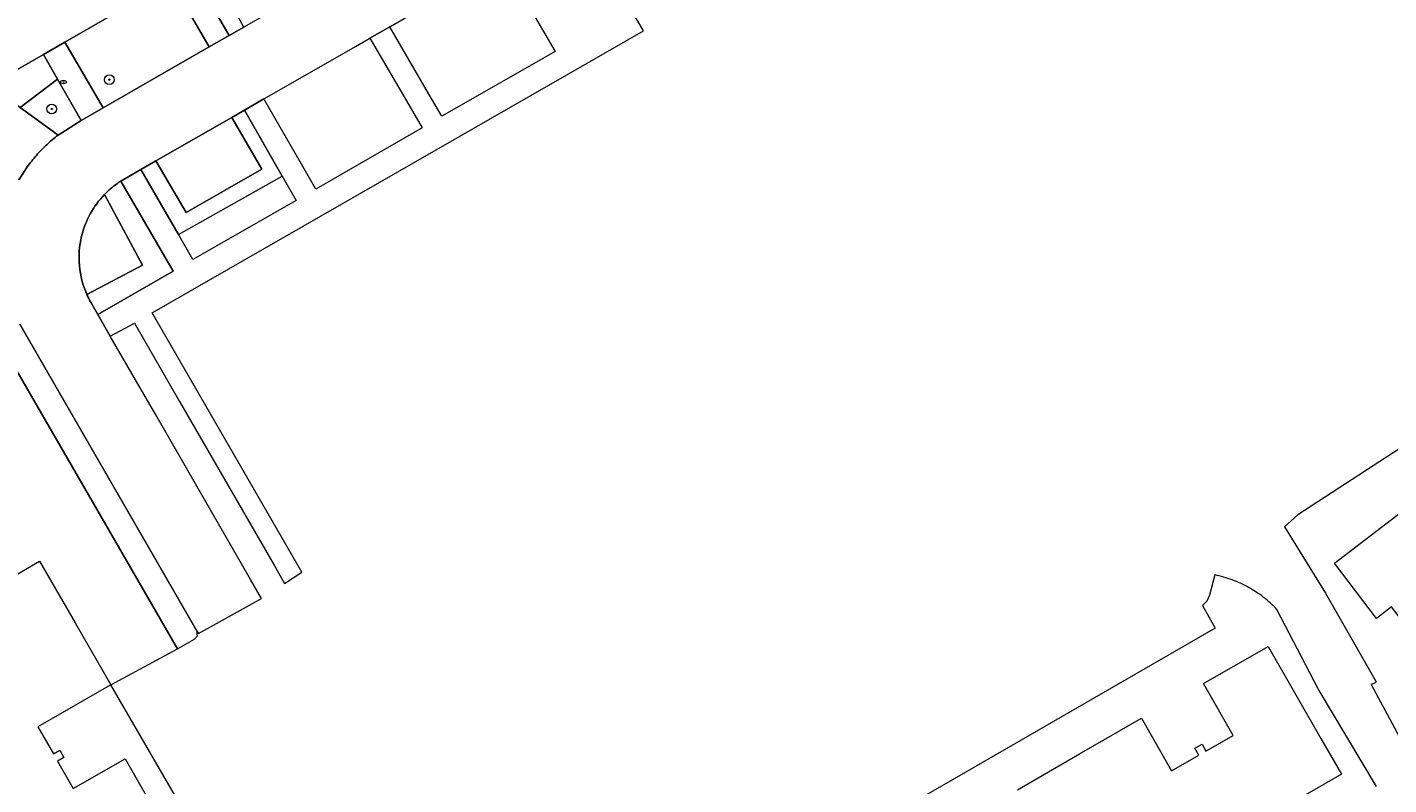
# Model space of a CAD drawing. Header units: metres. Extents: x 187916 to 189411, y 333285 to 334910.
# Tile 327 of 348: x 189123 to 189235, y 333895 to 333957. Entities that reach past the tile are written whole.
import ezdxf
from ezdxf.enums import TextEntityAlignment as Align

# ---------------------------------------------------------------- set-up
doc = ezdxf.new("R2010")
doc.units = ezdxf.units.M
for name, color, linetype, lineweight in [('B-WE-GR-BEPLANTING_CULTUUR_BODEMBEDEKKER-GV', 253, 'Continuous', 15), ('B-WE-GR-BEPLANTING_CULTUUR_HEESTERS-GV', 253, 'Continuous', 15), ('B-WE-GR-BEPLANTING_CULTUUR_ROOS-GV', 253, 'Continuous', 15), ('B-WE-GR-BOOM-S', 253, 'Continuous', 15), ('B-WE-IE-MEUBILAIR-S', 253, 'Continuous', 15), ('B-WE-OG-BEBOUWING-GV', 253, 'Continuous', 15), ('B-WE-OG-TERREIN_ERF-GV', 253, 'Continuous', 15), ('B-WE-VH-GESLOTENVERHARDING_ASFALT-GV', 253, 'Continuous', 15), ('B-WE-VH-OPENVERHARDING_BETONSTRAATSTEEN-GV', 253, 'Continuous', 15)]:
    doc.layers.add(name, color=color, linetype=linetype, lineweight=lineweight)
doc.styles.add('NLCS-ISO', font='NLCS-ISO.ttf')

# ---------------------------------------------------------------- blocks, each defined once
blk = doc.blocks.new('SIE-MEUBILAIR_PUT_BRANDKRAAN-SO')
blk.add_ellipse((0, 0), major_axis=(1.25, 0), ratio=0.54)
at = {"style": 'NLCS-ISO'}
blk.add_text('bk', height=0.75, dxfattribs=at).set_placement((0.03, 0), align=Align.MIDDLE_CENTER)
blk = doc.blocks.new('SGR-BOOM_GBKN-SO')
at = {"linetype": 'ByBlock', "lineweight": 18}
h = blk.add_hatch(color=0, dxfattribs=at)
h.dxf.hatch_style = 1
edge = h.paths.add_edge_path()
edge.add_arc((0, 0), 0.25, 0, 360)
at = {"color": 0, "linetype": 'ByBlock', "lineweight": 18}
for radius in [2, 0.25]:
    blk.add_circle((0, 0), radius, dxfattribs=at)
at = {"color": 0, "linetype": 'ByBlock', "lineweight": 18, "style": 'NLCS-ISO'}
blk.add_attdef('SOORT', (2.5, 0), '', height=1.5, dxfattribs=at)
blk = doc.blocks.new('DTM')
at = {"layer": 'B-WE-GR-BEPLANTING_CULTUUR_BODEMBEDEKKER-GV', "ltscale": 0.2, "flags": 128}
for points in [[(189127.814, 333934.97), (189127.859, 333934.883), (189127.905, 333934.797), (189127.952, 333934.711), (189128, 333934.626), (189128.558, 333933.657), (189134.78, 333937.243), (189130.451, 333944.672)], [(189129.104, 333943.568), (189132.253, 333937.743), (189127.646, 333935.323), (189127.686, 333935.234), (189127.728, 333935.145)]]:
    blk.add_lwpolyline(points, dxfattribs=at)
for points in [[(189130.451, 333944.672, 0.0165373), (189130.091, 333944.426)], [(189129.416, 333943.873, 0.0146032), (189129.104, 333943.568)], [(189129.745, 333944.159, 0.0149026), (189129.416, 333943.873)], [(189130.091, 333944.426, 0.0146488), (189129.745, 333944.159)], [(189127.728, 333935.145, 0.0114673), (189127.814, 333934.97)]]:
    blk.add_lwpolyline(points, format="xyb", dxfattribs=at)
at = {"layer": 'B-WE-GR-BEPLANTING_CULTUUR_HEESTERS-GV', "ltscale": 0.2, "flags": 128}
for points in [[(189136.256, 333962.141), (189139.405, 333956.704), (189140.624, 333957.405), (189138.183, 333961.836), (189144.428, 333965.402), (189146.916, 333961.019), (189148.119, 333961.713), (189145.064, 333967.193), (189140.66, 333964.667)], [(189134.624, 333961.204), (189130.233, 333958.685), (189125.842, 333956.166), (189129.005, 333950.731), (189137.761, 333955.763)], [(189124.063, 333955.146), (189119.637, 333952.607), (189122.147, 333950.767), (189125.218, 333953.116)], [(189132.104, 333945.637), (189135.211, 333940.282), (189143.794, 333945.091), (189140.66, 333950.544), (189139.625, 333949.948), (189142.104, 333945.674), (189135.862, 333942.096), (189133.351, 333946.348)]]:
    blk.add_lwpolyline(points, close=True, dxfattribs=at)
at = {"layer": 'B-WE-GR-BEPLANTING_CULTUUR_ROOS-GV', "ltscale": 0.2, "flags": 128}
blk.add_lwpolyline([(189125.218, 333953.116), (189122.147, 333950.767), (189125.27, 333948.478), (189127.174, 333949.679)], close=True, dxfattribs=at)
blk.add_lwpolyline([(189127.646, 333935.323), (189132.253, 333937.743), (189129.104, 333943.568)], dxfattribs=at)
for points in [[(189129.104, 333943.568, 0.0666809), (189127.932, 333941.98)], [(189127.932, 333941.98, 0.0659171), (189127.215, 333940.14)], [(189127.215, 333940.14, 0.0826144), (189127.031, 333937.696)], [(189127.031, 333937.696, 0.0822218), (189127.646, 333935.323)]]:
    blk.add_lwpolyline(points, format="xyb", dxfattribs=at)
at = {"layer": 'B-WE-OG-BEBOUWING-GV', "ltscale": 0.2, "flags": 128}
blk.add_lwpolyline([(189124.063, 333955.146), (189125.842, 333956.166), (189130.233, 333958.685), (189122.521, 333972.14), (189111.953, 333966.082), (189115.472, 333959.912), (189115.599, 333959.689), (189119.637, 333952.607)], close=True, dxfattribs=at)
at = {"layer": 'B-WE-OG-TERREIN_ERF-GV', "ltscale": 0.2, "flags": 128}
for points in [[(189220.838, 333912.136), (189220.398, 333910.459), (189220.182, 333909.978), (189219.807, 333909.608), (189220.876, 333907.748), (189172.269, 333879.686)], [(189149.207, 333869.283), (189129.636, 333903.058), (189123.593, 333899.602), (189124.884, 333897.345), (189125.413, 333897.648), (189125.584, 333897.349), (189125.751, 333897.058), (189125.221, 333896.755), (189126.512, 333894.498), (189130.809, 333896.954), (189133.753, 333891.804)], [(189204.534, 333894.388), (189209.655, 333897.349), (189214.774, 333900.308), (189217.256, 333895.964), (189219.514, 333897.253), (189219.187, 333897.826), (189219.49, 333897.998), (189219.777, 333898.163), (189220.104, 333897.59), (189222.362, 333898.879), (189219.909, 333903.178), (189225.241, 333906.221), (189229.591, 333898.634), (189231.295, 333895.669), (189225.945, 333892.594)], [(189119.457, 333910.809), (189123.746, 333913.28), (189126.689, 333908.172), (189129.636, 333903.058), (189135.137, 333906.037), (189111.323, 333947.215)], [(189253.057, 333933.616), (189227.7, 333917.109), (189226.578, 333916.126), (189229.985, 333910.63), (189234.174, 333903.298), (189234.089, 333903.218), (189233.756, 333903.078), (189240.488, 333890.561)], [(189234.193, 333894.664), (189229.372, 333902.719), (189225.969, 333909.281)]]:
    blk.add_lwpolyline(points, dxfattribs=at)
blk.add_lwpolyline([(189249.537, 333916.649), (189236.951, 333907.526), (189235.439, 333909.5), (189234.184, 333908.538), (189230.717, 333913.121), (189239.675, 333919.978), (189240.526, 333918.866), (189247.581, 333919.482)], close=True, dxfattribs=at)
for points in [[(189222.272, 333911.731, 0.039731), (189220.838, 333912.136)], [(189223.627, 333911.11, 0.0393128), (189222.272, 333911.731)], [(189224.869, 333910.287, 0.0381595), (189223.627, 333911.11)], [(189225.969, 333909.281, 0.0389013), (189224.869, 333910.287)]]:
    blk.add_lwpolyline(points, format="xyb", dxfattribs=at)
at = {"layer": 'B-WE-VH-GESLOTENVERHARDING_ASFALT-GV', "ltscale": 0.2, "flags": 128}
for points in [[(189130.451, 333944.672), (189132.104, 333945.637), (189133.351, 333946.348), (189139.625, 333949.948), (189140.66, 333950.544), (189142.281, 333951.477), (189143.547, 333952.201), (189149.842, 333955.804), (189151.038, 333956.497), (189152.672, 333957.433), (189154.181, 333958.299), (189160.49, 333961.917), (189161.649, 333962.581), (189158.682, 333967.777), (189149.791, 333962.67), (189148.119, 333961.713), (189146.916, 333961.019), (189140.624, 333957.405), (189139.405, 333956.704), (189137.761, 333955.763), (189129.005, 333950.731), (189127.174, 333949.679), (189125.27, 333948.478)], [(189122.12, 333932.852), (189136.764, 333907.476), (189136.872, 333907.289), (189142.075, 333910.206), (189141.175, 333911.764), (189133.336, 333925.373), (189129.586, 333931.87), (189128.558, 333933.657), (189128, 333934.626), (189127.952, 333934.711), (189127.905, 333934.797), (189127.859, 333934.883), (189127.814, 333934.97)], [(189127.728, 333935.145), (189127.686, 333935.234), (189127.646, 333935.323)]]:
    blk.add_lwpolyline(points, dxfattribs=at)
for points in [[(189125.27, 333948.478, 0.0254051), (189124.333, 333947.689)], [(189123.481, 333946.809, 0.0254985), (189122.723, 333945.847)], [(189124.333, 333947.689, 0.0253975), (189123.481, 333946.809)], [(189122.723, 333945.847, 0.0256063), (189122.066, 333944.813)], [(189130.091, 333944.426, -0.0165373), (189130.451, 333944.672)], [(189127.932, 333941.98, -0.0666809), (189129.104, 333943.568)], [(189129.104, 333943.568, -0.0146032), (189129.416, 333943.873)], [(189129.416, 333943.873, -0.0149026), (189129.745, 333944.159)], [(189129.745, 333944.159, -0.0146488), (189130.091, 333944.426)], [(189127.215, 333940.14, -0.0659171), (189127.932, 333941.98)], [(189127.031, 333937.696, -0.0826144), (189127.215, 333940.14)], [(189127.646, 333935.323, -0.0822218), (189127.031, 333937.696)], [(189127.814, 333934.97, -0.0114673), (189127.728, 333935.145)]]:
    blk.add_lwpolyline(points, format="xyb", dxfattribs=at)
at = {"layer": 'B-WE-VH-OPENVERHARDING_BETONSTRAATSTEEN-GV', "ltscale": 0.2, "flags": 128}
for points in [[(189162.02, 333962.825), (189165.3, 333957.193), (189166.348, 333955.393), (189156.98, 333950.039), (189155.882, 333951.923), (189152.672, 333957.433), (189151.038, 333956.497), (189154.253, 333950.98), (189155.353, 333949.092), (189146.568, 333944.008), (189145.371, 333946.094), (189142.281, 333951.477), (189140.66, 333950.544), (189143.794, 333945.091), (189144.943, 333943.092), (189136.417, 333938.202), (189135.211, 333940.282), (189132.104, 333945.637), (189130.451, 333944.672), (189134.78, 333937.243), (189128.558, 333933.657), (189129.586, 333931.87), (189131.573, 333932.947), (189135.313, 333926.477), (189143.124, 333912.939), (189143.985, 333911.434), (189145.411, 333912.376), (189133.056, 333933.788), (189173.644, 333957.093), (189172.571, 333958.947)], [(189125.27, 333948.478), (189122.147, 333950.767), (189119.637, 333952.607), (189118.655, 333952.026), (189118.48, 333951.913), (189118.138, 333952.509), (189116.205, 333951.378), (189113.183, 333956.52), (189111.927, 333955.779), (189107.872, 333953.181), (189109.788, 333949.867), (189111.323, 333947.215), (189113.288, 333948.151), (189122.066, 333944.813)], [(189113.288, 333948.151), (189111.323, 333947.215), (189135.137, 333906.037), (189136.552, 333906.842), (189136.779, 333907.119), (189136.774, 333907.234), (189136.764, 333907.476), (189122.12, 333932.852)]]:
    blk.add_lwpolyline(points, dxfattribs=at)
for points in [[(189139.405, 333956.704), (189136.256, 333962.141), (189134.624, 333961.204), (189137.761, 333955.763)], [(189124.063, 333955.146), (189125.218, 333953.116), (189127.174, 333949.679), (189129.005, 333950.731), (189125.842, 333956.166)], [(189133.351, 333946.348), (189135.862, 333942.096), (189142.104, 333945.674), (189139.625, 333949.948)]]:
    blk.add_lwpolyline(points, close=True, dxfattribs=at)
for points in [[(189124.333, 333947.689, -0.0254051), (189125.27, 333948.478)], [(189122.723, 333945.847, -0.0254985), (189123.481, 333946.809)], [(189123.481, 333946.809, -0.0253975), (189124.333, 333947.689)], [(189122.066, 333944.813, -0.0256063), (189122.723, 333945.847)]]:
    blk.add_lwpolyline(points, format="xyb", dxfattribs=at)
at = {"layer": 'B-WE-GR-BOOM-S', "xscale": 0.2, "yscale": 0.2, "zscale": 0.2}
for p in [(189129.51, 333953.06), (189124.75, 333950.64)]:
    blk.add_blockref('SGR-BOOM_GBKN-SO', p, dxfattribs=at)
at = {"layer": 'B-WE-IE-MEUBILAIR-S', "xscale": 0.2, "yscale": 0.2, "zscale": 0.2}
blk.add_blockref('SIE-MEUBILAIR_PUT_BRANDKRAAN-SO', (189125.714, 333952.865), dxfattribs=at)

msp = doc.modelspace()

# ---------------------------------------------------------------- block references
msp.add_blockref('DTM', (0, 0))

doc.saveas('drawing.dxf')
